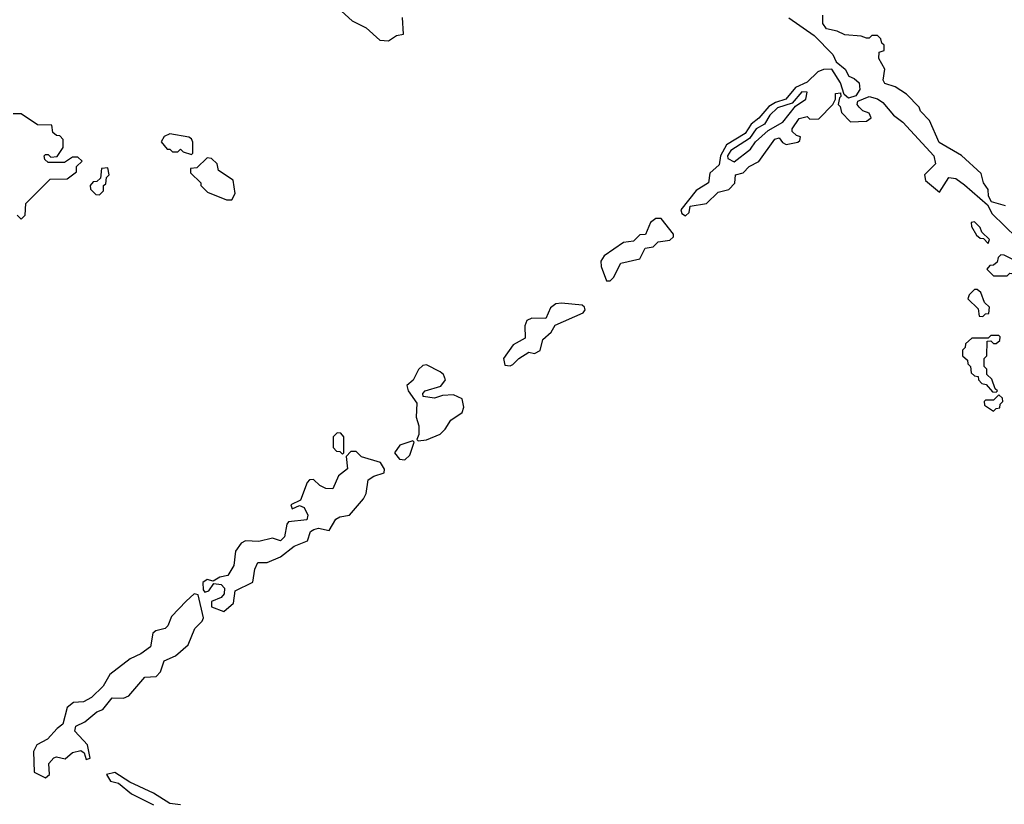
# Model space of a CAD drawing. Extents: x 2769579 to 2883812, y 684207 to 828660.
# Tile 339 of 505: x 2810299 to 2813945, y 769804 to 772709. Entities that reach past the tile are written whole.
import ezdxf

# ---------------------------------------------------------------- set-up
doc = ezdxf.new("R2010")
doc.units = 0

msp = doc.modelspace()

# ---------------------------------------------------------------- linework, layer by layer
at = {"layer": '0CON02XD'}
for points in [[(2811490.7, 772740.7), (2811530, 772705), (2811581.7, 772678.3), (2811633, 772633), (2811665, 772630)], [(2811665, 772630), (2811695, 772650), (2811720, 772655), (2811717, 772717)], [(2813147.5, 772715), (2813240.6, 772650.6), (2813310, 772580), (2813322.2, 772552.2), (2813355.4, 772525.4), (2813369.2, 772499.2), (2813389.5, 772490.5), (2813407.5, 772475), (2813409.5, 772450.5), (2813395, 772426.7), (2813368.3, 772418.3), (2813351.7, 772431.7), (2813338.8, 772475), (2813305.8, 772525.8), (2813275, 772524.2), (2813255, 772515.7), (2813215, 772477.1), (2813172.1, 772457.9), (2813136, 772415), (2813097.3, 772402.7), (2813072.6, 772387.4), (2813036.3, 772343.7), (2813007.5, 772322.5), (2812985, 772287.1), (2812915.8, 772245), (2812894.2, 772205), (2812888.8, 772171.2), (2812855, 772140), (2812850, 772105), (2812803.6, 772076.4), (2812747.5, 772005), (2812750.7, 771990.7), (2812765, 771982.5), (2812777.5, 771995), (2812781.7, 772018.3), (2812841.7, 772028.3), (2812885, 772070), (2812925, 772080), (2812947, 772103), (2812950, 772135), (2812978.3, 772141.7), (2813000, 772165), (2813036.4, 772183.6), (2813095, 772266.7), (2813111.7, 772271.7), (2813123.6, 772253.6), (2813137, 772247), (2813180, 772255), (2813188.3, 772261.7), (2813190, 772275), (2813175, 772280), (2813160, 772295), (2813160, 772305), (2813185, 772342.5), (2813215, 772350), (2813225, 772340), (2813258.3, 772341.7), (2813310, 772395), (2813320, 772415), (2813320, 772435), (2813338.3, 772438.3), (2813340, 772425), (2813335, 772420), (2813330, 772395), (2813337.5, 772387.5), (2813342.5, 772365), (2813375, 772330), (2813435, 772332.5), (2813452.5, 772345), (2813445, 772362.5), (2813421.7, 772371.7), (2813407.5, 772385), (2813400, 772395), (2813402.5, 772407.5), (2813445, 772424.4), (2813475.4, 772415.4), (2813495, 772402.2), (2813534.4, 772355), (2813568.9, 772328.9), (2813684.4, 772205), (2813690, 772175), (2813650, 772135), (2813653.3, 772113.3), (2813705, 772070), (2813740, 772125), (2813765, 772120.8), (2813798, 772098), (2813883, 772023), (2813900.6, 771990.6), (2813991.3, 771901.3)], [(2813950, 772020), (2813897.5, 772035), (2813886.7, 772055), (2813885, 772080), (2813867.5, 772105), (2813859.3, 772139.3), (2813786.1, 772206.1), (2813704.1, 772254.1), (2813667.5, 772335), (2813635, 772370), (2813630, 772385), (2813583, 772433), (2813540.7, 772460.7), (2813502, 772472), (2813496.7, 772485), (2813502.5, 772525), (2813480, 772565), (2813481.7, 772588.3), (2813500, 772595), (2813500, 772615), (2813491.7, 772621.7), (2813488.3, 772638.3), (2813475, 772650), (2813455, 772650), (2813445, 772640), (2813435, 772640), (2813415, 772647.5), (2813355, 772652.5), (2813326.7, 772666.7), (2813286.7, 772675), (2813273.3, 772695), (2813272.5, 772725)], [(2812945, 772182.5), (2813005, 772230), (2813024, 772256), (2813071.2, 772298.8), (2813125, 772328.8), (2813171.7, 772388.3), (2813210, 772415), (2813215, 772440), (2813195, 772441.2), (2813160, 772400), (2813105, 772382.5), (2813076.2, 772355), (2813057.5, 772322.5), (2813026.2, 772305), (2813001.2, 772268.8), (2812932, 772225), (2812920, 772205), (2812920.8, 772195), (2812945, 772182.5)], [(2810290, 771985), (2810305, 771970), (2810320, 771985), (2810321.7, 772028.3), (2810411.7, 772118.3), (2810475, 772120), (2810510, 772145), (2810510, 772165), (2810530, 772185), (2810515, 772200), (2810495, 772200), (2810465, 772180), (2810405, 772180), (2810391.7, 772191.7), (2810390, 772205), (2810395, 772210), (2810405, 772210), (2810415, 772200), (2810438.3, 772201.7), (2810460, 772235), (2810460, 772265), (2810448.3, 772278.3), (2810435, 772280), (2810421.7, 772291.7), (2810418.3, 772318.3), (2810365, 772320), (2810305, 772360), (2810275, 772360)], [(2810935, 772210), (2810940, 772215), (2810940, 772255), (2810935, 772267.5), (2810925, 772273.3), (2810855, 772286.7), (2810833.6, 772276.4), (2810823, 772257), (2810845, 772230), (2810855, 772230), (2810865, 772220), (2810885, 772220), (2810895, 772230), (2810905, 772220), (2810935, 772210)], [(2811085, 772042.5), (2811097.5, 772065), (2811090, 772115), (2811035, 772150), (2811030, 772175), (2811010, 772195), (2810993, 772197), (2810955, 772160), (2810931.7, 772158.3), (2810931.7, 772141.7), (2810970, 772105), (2810970, 772095), (2810995, 772070), (2811065, 772042.5), (2811085, 772042.5)], [(2810595, 772060), (2810610, 772075), (2810610, 772095), (2810618.3, 772101.7), (2810620, 772125), (2810630, 772135), (2810625, 772160), (2810601.7, 772158.3), (2810598.3, 772121.7), (2810585, 772110), (2810571.7, 772108.3), (2810560, 772095), (2810561.7, 772081.7), (2810581.7, 772061.7), (2810595, 772060)], [(2812471.7, 771741.7), (2812485, 771742.5), (2812497.5, 771755), (2812525, 771807.5), (2812595, 771823.3), (2812615, 771862.5), (2812645, 771867.5), (2812663, 771887), (2812707, 771893), (2812720, 771905), (2812720, 771915), (2812675, 771972.5), (2812655, 771973.3), (2812635, 771957.5), (2812617, 771913), (2812595, 771912.5), (2812571.7, 771888.3), (2812535, 771883.8), (2812463.3, 771835), (2812451.2, 771815), (2812452, 771795), (2812471.7, 771741.7)], [(2813885, 771880), (2813890, 771895), (2813861.7, 771921.7), (2813855, 771940), (2813835, 771960), (2813821.7, 771958.3), (2813823, 771943), (2813841.7, 771911.7), (2813855, 771900), (2813868.3, 771898.3), (2813885, 771880)], [(2814045, 771720), (2814056.7, 771745), (2814046.7, 771785), (2813945, 771837.5), (2813931.7, 771838.3), (2813921.7, 771828.3), (2813918.3, 771811.7), (2813905, 771800), (2813891.7, 771798.3), (2813880, 771785), (2813905, 771760), (2813955, 771760), (2813965, 771770), (2813987, 771767), (2814005, 771750), (2814020, 771745), (2814020, 771735), (2814031.7, 771721.7), (2814045, 771720)], [(2813865, 771610), (2813875, 771620), (2813888.3, 771621.7), (2813890, 771645), (2813871.7, 771661.7), (2813858.3, 771698.3), (2813845, 771710), (2813835, 771710), (2813815, 771690), (2813810, 771675), (2813848.3, 771638.3), (2813851.7, 771611.7), (2813865, 771610)], [(2812115, 771427.5), (2812125, 771432.5), (2812147.5, 771455), (2812185, 771477.5), (2812205, 771472.5), (2812226.4, 771483.6), (2812236.7, 771525), (2812267.7, 771552.3), (2812281.7, 771578.3), (2812386.1, 771623.9), (2812392.5, 771635), (2812390, 771645), (2812382.5, 771652.5), (2812305, 771660), (2812285, 771656.7), (2812265, 771642.5), (2812247, 771603), (2812195, 771604), (2812176.7, 771595), (2812170, 771575), (2812170.7, 771529.3), (2812126.7, 771505), (2812090, 771455), (2812095, 771430), (2812115, 771427.5)], [(2813915, 771330), (2813920, 771335), (2813911.7, 771341.7), (2813898.3, 771378.3), (2813880, 771395), (2813880, 771415), (2813870, 771425), (2813870, 771455), (2813880, 771465), (2813881.7, 771518.3), (2813895, 771520), (2813905, 771510), (2813915, 771510), (2813928.3, 771521.7), (2813930, 771535), (2813925, 771540), (2813895, 771540), (2813885, 771530), (2813825, 771530), (2813801.7, 771508.3), (2813800, 771495), (2813790, 771485), (2813790, 771465), (2813808.3, 771448.3), (2813810, 771435), (2813820, 771425), (2813821.7, 771401.7), (2813835, 771390), (2813848.3, 771388.3), (2813850, 771375), (2813861.7, 771361.7), (2813878.3, 771358.3), (2813901.7, 771331.7), (2813915, 771330)], [(2811775, 771150), (2811805, 771153.8), (2811855.8, 771174.2), (2811875, 771192.5), (2811895, 771226.7), (2811937.5, 771255), (2811943.8, 771275), (2811937.5, 771305), (2811905, 771320), (2811865, 771317.5), (2811835, 771307.5), (2811793.3, 771313.3), (2811792.5, 771325), (2811800, 771335), (2811858.3, 771351.7), (2811876, 771375), (2811868, 771395), (2811855.6, 771405.6), (2811805, 771431.2), (2811791.7, 771428.3), (2811775.8, 771414.2), (2811756.1, 771373.9), (2811732.5, 771355), (2811737.5, 771335), (2811769.3, 771289.3), (2811767, 771237), (2811776.7, 771205), (2811776.7, 771173.3), (2811770, 771155), (2811775, 771150)], [(2813905, 771260), (2813915, 771270), (2813928.3, 771271.7), (2813930, 771285), (2813940, 771295), (2813938.3, 771308.3), (2813925, 771320), (2813905, 771300), (2813875, 771300), (2813870, 771295), (2813871.7, 771281.7), (2813905, 771260)], [(2811495, 771100), (2811500, 771105), (2811500, 771165), (2811488.3, 771178.3), (2811475, 771180), (2811460, 771165), (2811460, 771125), (2811471.7, 771111.7), (2811485, 771110), (2811495, 771100)], [(2811725, 771080), (2811743.6, 771096.4), (2811760, 771145), (2811755, 771150), (2811706.4, 771133.6), (2811687.5, 771105), (2811705, 771082.5), (2811725, 771080)], [(2811055, 770517.5), (2811090.7, 770549.3), (2811097.5, 770595), (2811163, 770627), (2811170, 770675), (2811180.7, 770699.3), (2811215, 770700), (2811265, 770720), (2811315, 770760), (2811365, 770780), (2811376.4, 770813.6), (2811388.3, 770821.7), (2811405, 770826), (2811445, 770817.5), (2811470.3, 770859.7), (2811485, 770868.8), (2811520, 770875), (2811572.5, 770935), (2811582.5, 770955), (2811590, 771005), (2811610.5, 771019.5), (2811648.3, 771031.7), (2811650, 771045), (2811635, 771070), (2811565, 771090), (2811545, 771110), (2811525, 771110), (2811508.3, 771091.7), (2811513.3, 771046.7), (2811480, 771020), (2811458.3, 770971.7), (2811433, 770973), (2811410, 770985), (2811387, 771007), (2811372.5, 771005), (2811363.3, 770995), (2811339.3, 770930.7), (2811303, 770913), (2811308.3, 770898.3), (2811335, 770910), (2811353, 770903), (2811366.7, 770875), (2811363, 770857), (2811295, 770850), (2811288.3, 770841.7), (2811280, 770795), (2811265, 770780), (2811235, 770790), (2811185, 770777.5), (2811135, 770780), (2811119.5, 770770.5), (2811098.3, 770741.7), (2811091.7, 770688.3), (2811069.3, 770650.7), (2811040, 770645), (2811015, 770630), (2810993.9, 770636.1), (2810977.5, 770625), (2810978.3, 770598.3), (2810985, 770590), (2811000, 770595), (2811018.3, 770621.7), (2811045, 770617.5), (2811057.5, 770605), (2811056, 770584), (2811045, 770570), (2811010, 770555), (2811010, 770535), (2811055, 770517.5)], [(2810395, 769902.5), (2810410, 769915), (2810407.5, 769955), (2810425, 769976.7), (2810435, 769980), (2810467, 769973), (2810495, 769996.2), (2810525, 770003.3), (2810537.5, 769995), (2810545, 769970), (2810560, 769975), (2810550, 770025), (2810503.3, 770075), (2810507, 770093), (2810540.7, 770109.3), (2810585, 770146.7), (2810607.5, 770155), (2810641.2, 770198.8), (2810683, 770197), (2810703.6, 770206.4), (2810762.5, 770275), (2810805, 770277.5), (2810820, 770295), (2810834, 770336), (2810876.1, 770353.9), (2810922.5, 770395), (2810947.5, 770455), (2810975, 770482.5), (2810980, 770495), (2810960, 770580), (2810945, 770583.3), (2810915, 770556.7), (2810860.7, 770499.3), (2810847.5, 770465), (2810837.5, 770455), (2810803, 770447), (2810791.7, 770438.3), (2810783, 770387), (2810748.3, 770361.7), (2810707.7, 770342.3), (2810632.5, 770285), (2810608.3, 770241.7), (2810565, 770200), (2810535, 770183.3), (2810498.3, 770181.7), (2810475, 770162.5), (2810459.3, 770100.7), (2810437.5, 770085), (2810402.5, 770045), (2810362.5, 770025), (2810350.7, 769999.3), (2810353, 769923), (2810395, 769902.5)], [(2810895, 769802.5), (2810855, 769807.5), (2810795, 769846.2), (2810706.4, 769886.4), (2810651.7, 769921.7), (2810620, 769915), (2810635, 769890), (2810665, 769882.5), (2810713, 769843), (2810795, 769802.5)]]:
    msp.add_lwpolyline(points, dxfattribs=at)

doc.saveas('drawing.dxf')
